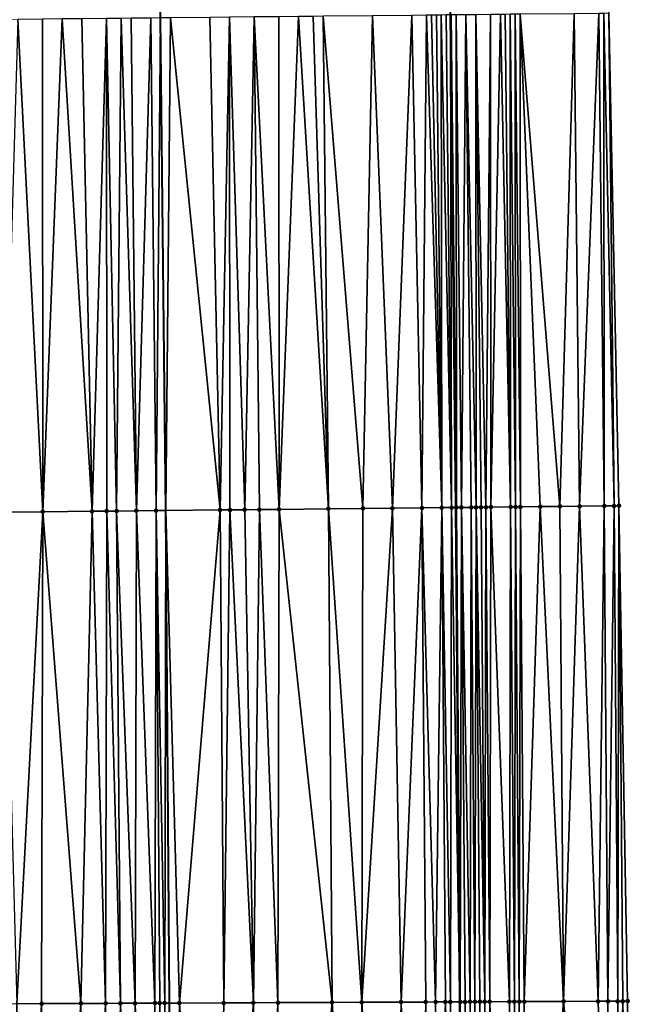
# Model space of a CAD drawing. Header units: feet. Extents: x 2004186 to 2014793, y 836912 to 864902.
# Tile 311 of 974: x 2010744 to 2010769, y 845961 to 846001. Entities that reach past the tile are written whole.
import ezdxf

# ---------------------------------------------------------------- set-up
doc = ezdxf.new("R2010")
doc.units = ezdxf.units.FT
doc.header["$LTSCALE"] = 100
doc.header["$MEASUREMENT"] = 0
for name, color, linetype, lineweight in [('EP_Travel Lane', 5, 'Continuous', 40), ('GPL_Skip Line', 2, 'Continuous', 40), ('Road Shots', 4, 'Continuous', 200), ('Road X-Section', 30, 'Continuous', 13)]:
    doc.layers.add(name, color=color, linetype=linetype, lineweight=lineweight)
doc.layers.add('I-77 SB_MM21-27-Surface-Border', color=7, linetype='Continuous')
doc.layers.add('I-77 SB_MM21-27-Surface-TIN', color=7, linetype='Continuous')

msp = doc.modelspace()

# ---------------------------------------------------------------- linework, layer by layer
at = {"layer": 'EP_Travel Lane'}
msp.add_polyline3d([(2010759.360322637, 845780.6629193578, 426.544845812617), (2010759.911873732, 845800.7087032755, 426.7726035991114), (2010760.343211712, 845820.7511371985, 427.0002737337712), (2010760.716691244, 845840.7453031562, 427.2234709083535), (2010761.090185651, 845860.7402653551, 427.4104054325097), (2010761.38151051, 845880.8343827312, 427.6064052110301), (2010761.527212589, 845900.9017199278, 427.8125082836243), (2010761.612163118, 845920.8999091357, 428.0130893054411), (2010761.697119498, 845940.8994757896, 428.2082520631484), (2010761.695010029, 845961.0133836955, 428.3966934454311), (2010761.541680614, 845981.0837673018, 428.625813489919), (2010761.325985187, 846001.0812769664, 428.860843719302), (2010761.110288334, 846021.0789189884, 429.0975363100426), (2010760.79572555, 846041.1759408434, 429.3102313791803), (2010760.32704666, 846061.2212644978, 429.4963117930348), (2010759.804670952, 846081.2125893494, 429.6828165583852)], dxfattribs=at)
at = {"layer": 'GPL_Skip Line'}
msp.add_polyline3d([(2010747.500364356, 845781.0019387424, 426.0945709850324), (2010748.017806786, 845800.9926561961, 426.3360864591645), (2010748.447249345, 845820.9862712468, 426.560567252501), (2010748.834283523, 845840.9799896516, 426.7729724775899), (2010749.22132756, 845860.9742173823, 426.9820490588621), (2010749.529161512, 845880.9705243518, 427.1633419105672), (2010749.695073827, 845900.9683217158, 427.3676179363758), (2010749.80006016, 845920.9666711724, 427.5674503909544), (2010749.905047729, 845940.9652561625, 427.7758774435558), (2010749.91524416, 845960.9638335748, 427.9645795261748), (2010749.763724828, 845980.9617326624, 428.1844560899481), (2010749.548030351, 846000.9591543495, 428.4127089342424), (2010749.332333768, 846020.95677122, 428.6233460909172), (2010749.033706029, 846040.9526589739, 428.8440243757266), (2010748.603619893, 846060.9468248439, 429.0315092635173), (2010748.12822341, 846080.9394297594, 429.2097553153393)], dxfattribs=at)
at = {"layer": 'I-77 SB_MM21-27-Surface-Border', "color": 3, "linetype": 'ByBlock', "lineweight": -2}
msp.add_polyline3d([(2010765.523465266, 846081.3463762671, 429.9143965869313), (2010766.398744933, 846061.3634390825, 429.7328369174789), (2010767.03046191, 846041.294467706, 429.541343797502), (2010767.331364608, 846021.1436960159, 429.3228908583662), (2010767.747054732, 846001.1477565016, 429.1141724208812), (2010768.162741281, 845981.1521484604, 428.8934604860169), (2010768.515083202, 845961.0416027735, 428.6906418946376), (2010768.704755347, 845940.8602144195, 428.4841989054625), (2010768.599760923, 845920.8603235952, 428.2853056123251), (2010768.294779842, 845900.8634994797, 428.0795218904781), (2010767.92794823, 845880.7591176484, 427.8583012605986), (2010767.617747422, 845860.6111968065, 427.6869207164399), (2010767.030730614, 845840.6203112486, 427.4903405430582), (2010766.443728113, 845820.6301648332, 427.2611214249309), (2010765.612790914, 845800.5724275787, 426.9969310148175), (2010764.693339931, 845780.510360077, 426.7571607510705)], dxfattribs=at)
at = {"layer": 'I-77 SB_MM21-27-Surface-TIN', "color": 128, "linetype": 'ByBlock', "lineweight": -2}
for points in [[(2010743.748341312, 846000.8990457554, 428.1895860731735), (2010743.1640786, 845980.8933406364, 427.9381410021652), (2010744.76399233, 845980.909967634, 427.9936977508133)], [(2010744.748287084, 846000.9094662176, 428.2228667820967), (2010743.748341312, 846000.8990457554, 428.1895860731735), (2010744.76399233, 845980.909967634, 427.9936977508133)], [(2010745.548244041, 846000.9177711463, 428.2523579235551), (2010744.748287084, 846000.9094662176, 428.2228667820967), (2010744.76399233, 845980.909967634, 427.9936977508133)], [(2010745.548244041, 846000.9177711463, 428.2523579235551), (2010744.76399233, 845980.909967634, 427.9936977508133), (2010746.763885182, 845980.9306872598, 428.068800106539)], [(2010746.348201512, 846000.9260284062, 428.2861950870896), (2010745.548244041, 846000.9177711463, 428.2523579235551), (2010746.763885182, 845980.9306872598, 428.068800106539)], [(2010747.348148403, 846000.9363451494, 428.3289320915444), (2010746.348201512, 846000.9260284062, 428.2861950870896), (2010746.763885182, 845980.9306872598, 428.068800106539)], [(2010747.348148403, 846000.9363451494, 428.3289320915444), (2010746.763885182, 845980.9306872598, 428.068800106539), (2010747.363853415, 845980.9368681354, 428.0944193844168)], [(2010747.948116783, 846000.9425124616, 428.3566469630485), (2010747.348148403, 846000.9363451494, 428.3289320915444), (2010747.763832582, 845980.940956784, 428.1143160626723)], [(2010747.348148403, 846000.9363451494, 428.3289320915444), (2010747.363853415, 845980.9368681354, 428.0944193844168), (2010747.763832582, 845980.940956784, 428.1143160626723)], [(2010747.948116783, 846000.9425124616, 428.3566469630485), (2010747.763832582, 845980.940956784, 428.1143160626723), (2010748.563789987, 845980.9492201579, 428.1465161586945)], [(2010748.34809523, 846000.9466677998, 428.371130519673), (2010747.948116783, 846000.9425124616, 428.3566469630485), (2010748.563789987, 845980.9492201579, 428.1465161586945)], [(2010749.148051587, 846000.9550283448, 428.3955509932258), (2010748.34809523, 846000.9466677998, 428.371130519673), (2010748.563789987, 845980.9492201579, 428.1465161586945)], [(2010749.148051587, 846000.9550283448, 428.3955509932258), (2010748.563789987, 845980.9492201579, 428.1465161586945), (2010749.363746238, 845980.9575905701, 428.1692739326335)], [(2010749.148051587, 846000.9550283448, 428.3955509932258), (2010749.363746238, 845980.9575905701, 428.1692739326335), (2010749.548030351, 846000.9591543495, 428.4127089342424)], [(2010749.363746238, 845980.9575905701, 428.1692739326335), (2010749.763724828, 845980.9617326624, 428.1844560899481), (2010749.548030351, 846000.9591543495, 428.4127089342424)], [(2010749.948008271, 846000.96335854, 428.4227385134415), (2010749.548030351, 846000.9591543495, 428.4127089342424), (2010749.763724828, 845980.9617326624, 428.1844560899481)], [(2010749.948008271, 846000.96335854, 428.4227385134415), (2010749.763724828, 845980.9617326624, 428.1844560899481), (2010751.963607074, 845980.98451417, 428.2679579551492)], [(2010751.547922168, 846000.9799699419, 428.4815799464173), (2010749.948008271, 846000.96335854, 428.4227385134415), (2010751.963607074, 845980.98451417, 428.2679579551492)], [(2010752.347879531, 846000.9882372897, 428.5144974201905), (2010751.547922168, 846000.9799699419, 428.4815799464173), (2010751.963607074, 845980.98451417, 428.2679579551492)], [(2010752.347879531, 846000.9882372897, 428.5144974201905), (2010751.963607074, 845980.98451417, 428.2679579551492), (2010752.363585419, 845980.9886791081, 428.2811247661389)], [(2010753.34782665, 846000.9985328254, 428.5591679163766), (2010752.347879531, 846000.9882372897, 428.5144974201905), (2010752.963553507, 845980.9948734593, 428.3055553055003)], [(2010752.347879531, 846000.9882372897, 428.5144974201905), (2010752.363585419, 845980.9886791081, 428.2811247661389), (2010752.963553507, 845980.9948734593, 428.3055553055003)], [(2010753.34782665, 846000.9985328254, 428.5591679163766), (2010752.963553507, 845980.9948734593, 428.3055553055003), (2010753.56352184, 845981.0010450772, 428.3319912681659)], [(2010754.347773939, 846001.0088126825, 428.605267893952), (2010753.34782665, 846000.9985328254, 428.5591679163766), (2010754.363479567, 845981.0092785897, 428.3668255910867)], [(2010753.34782665, 846000.9985328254, 428.5591679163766), (2010753.56352184, 845981.0010450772, 428.3319912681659), (2010754.363479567, 845981.0092785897, 428.3668255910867)], [(2010755.147730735, 846001.017132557, 428.6333963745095), (2010754.347773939, 846001.0088126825, 428.605267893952), (2010754.363479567, 845981.0092785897, 428.3668255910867)], [(2010755.147730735, 846001.017132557, 428.6333963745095), (2010754.363479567, 845981.0092785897, 428.3668255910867), (2010756.363373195, 845981.0299262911, 428.4482727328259)], [(2010755.747698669, 846001.0233411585, 428.6573468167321), (2010755.147730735, 846001.017132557, 428.6333963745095), (2010756.363373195, 845981.0299262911, 428.4482727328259)], [(2010756.147677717, 846001.0274408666, 428.6769022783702), (2010755.747698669, 846001.0233411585, 428.6573468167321), (2010756.363373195, 845981.0299262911, 428.4482727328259)], [(2010758.147570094, 846001.0482045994, 428.7505014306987), (2010756.147677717, 846001.0274408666, 428.6769022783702), (2010757.763297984, 845981.0444493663, 428.4991385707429)], [(2010756.147677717, 846001.0274408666, 428.6769022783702), (2010756.363373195, 845981.0299262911, 428.4482727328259), (2010757.763297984, 845981.0444493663, 428.4991385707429)], [(2010758.147570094, 846001.0482045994, 428.7505014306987), (2010757.763297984, 845981.0444493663, 428.4991385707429), (2010758.963234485, 845981.0568079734, 428.5506544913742)], [(2010759.747484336, 846001.0647839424, 428.8122657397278), (2010758.147570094, 846001.0482045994, 428.7505014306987), (2010758.963234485, 845981.0568079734, 428.5506544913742)], [(2010759.747484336, 846001.0647839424, 428.8122657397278), (2010758.963234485, 845981.0568079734, 428.5506544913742), (2010760.163170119, 845981.0692468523, 428.5950892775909)], [(2010760.347451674, 846001.0710478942, 428.8311697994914), (2010759.747484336, 846001.0647839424, 428.8122657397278), (2010760.163170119, 845981.0692468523, 428.5950892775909)], [(2010760.347451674, 846001.0710478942, 428.8311697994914), (2010760.163170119, 845981.0692468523, 428.5950892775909), (2010760.963125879, 845981.0776627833, 428.6138316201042)], [(2010760.547440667, 846001.073146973, 428.8364595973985), (2010760.347451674, 846001.0710478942, 428.8311697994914), (2010760.963125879, 845981.0776627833, 428.6138316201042)], [(2010760.747429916, 846001.0752221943, 428.8439245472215), (2010760.547440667, 846001.073146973, 428.8364595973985), (2010760.963125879, 845981.0776627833, 428.6138316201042)], [(2010760.947418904, 846001.0773218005, 428.8491662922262), (2010760.747429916, 846001.0752221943, 428.8439245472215), (2010760.963125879, 845981.0776627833, 428.6138316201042)], [(2010761.147407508, 846001.0794568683, 428.8511748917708), (2010760.947418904, 846001.0773218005, 428.8491662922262), (2010761.363103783, 845981.0818684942, 428.6234016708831)], [(2010760.947418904, 846001.0773218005, 428.8491662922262), (2010760.963125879, 845981.0776627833, 428.6138316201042), (2010761.363103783, 845981.0818684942, 428.6234016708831)], [(2010761.147407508, 846001.0794568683, 428.8511748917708), (2010761.363103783, 845981.0818684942, 428.6234016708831), (2010761.325985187, 846001.0812769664, 428.860843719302)], [(2010761.347397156, 846001.0814952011, 428.8620030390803), (2010761.325985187, 846001.0812769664, 428.860843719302), (2010761.541680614, 845981.0837673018, 428.625813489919)], [(2010761.363103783, 845981.0818684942, 428.6234016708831), (2010761.541680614, 845981.0837673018, 428.625813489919), (2010761.325985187, 846001.0812769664, 428.860843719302)], [(2010761.547387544, 846001.083464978, 428.8790815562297), (2010761.347397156, 846001.0814952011, 428.8620030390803), (2010761.56309248, 845981.0839949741, 428.6261026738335)], [(2010761.347397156, 846001.0814952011, 428.8620030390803), (2010761.541680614, 845981.0837673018, 428.625813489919), (2010761.56309248, 845981.0839949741, 428.6261026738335)], [(2010761.947369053, 846001.0873364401, 428.9194466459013), (2010761.547387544, 846001.083464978, 428.8790815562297), (2010761.763082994, 845981.0859530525, 428.643659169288)], [(2010761.547387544, 846001.083464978, 428.8790815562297), (2010761.56309248, 845981.0839949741, 428.6261026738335), (2010761.763082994, 845981.0859530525, 428.643659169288)], [(2010761.947369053, 846001.0873364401, 428.9194466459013), (2010761.763082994, 845981.0859530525, 428.643659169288), (2010762.163064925, 845981.0897854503, 428.6861609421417)], [(2010762.347347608, 846001.0914818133, 428.9348387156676), (2010761.947369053, 846001.0873364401, 428.9194466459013), (2010762.363054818, 845981.0918010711, 428.6986413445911)], [(2010761.947369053, 846001.0873364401, 428.9194466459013), (2010762.163064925, 845981.0897854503, 428.6861609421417), (2010762.363054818, 845981.0918010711, 428.6986413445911)], [(2010762.947314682, 846001.0977701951, 428.9515154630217), (2010762.347347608, 846001.0914818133, 428.9348387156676), (2010762.76303174, 845981.0960978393, 428.7001788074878)], [(2010762.347347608, 846001.0914818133, 428.9348387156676), (2010762.56304315, 845981.0939613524, 428.6983605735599), (2010762.76303174, 845981.0960978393, 428.7001788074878)], [(2010762.347347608, 846001.0914818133, 428.9348387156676), (2010762.363054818, 845981.0918010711, 428.6986413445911), (2010762.56304315, 845981.0939613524, 428.6983605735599)], [(2010762.947314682, 846001.0977701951, 428.9515154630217), (2010762.76303174, 845981.0960978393, 428.7001788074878), (2010762.963020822, 845981.0981886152, 428.7060294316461)], [(2010763.34729217, 846001.1020144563, 428.9578917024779), (2010762.947314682, 846001.0977701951, 428.9515154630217), (2010762.963020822, 845981.0981886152, 428.7060294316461)], [(2010763.34729217, 846001.1020144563, 428.9578917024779), (2010762.963020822, 845981.0981886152, 428.7060294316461), (2010763.76297862, 845981.1064155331, 428.7414455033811)], [(2010763.547281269, 846001.1041036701, 428.9640809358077), (2010763.34729217, 846001.1020144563, 428.9578917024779), (2010763.76297862, 845981.1064155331, 428.7414455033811)], [(2010763.747270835, 846001.1061496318, 428.9742135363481), (2010763.547281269, 846001.1041036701, 428.9640809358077), (2010763.76297862, 845981.1064155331, 428.7414455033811)], [(2010763.94726072, 846001.1081660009, 428.9870441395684), (2010763.747270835, 846001.1061496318, 428.9742135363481), (2010763.96296878, 845981.1084063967, 428.7561098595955)], [(2010763.747270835, 846001.1061496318, 428.9742135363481), (2010763.76297862, 845981.1064155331, 428.7414455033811), (2010763.96296878, 845981.1084063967, 428.7561098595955)], [(2010764.147250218, 846001.110218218, 428.9966064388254), (2010763.94726072, 846001.1081660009, 428.9870441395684), (2010764.162958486, 845981.110439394, 428.7670574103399)], [(2010763.94726072, 846001.1081660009, 428.9870441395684), (2010763.96296878, 845981.1084063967, 428.7561098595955), (2010764.162958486, 845981.110439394, 428.7670574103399)], [(2010766.347130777, 846001.133156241, 429.0686382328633), (2010764.147250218, 846001.110218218, 428.9966064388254), (2010765.762871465, 845981.1271359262, 428.8164801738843)], [(2010764.147250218, 846001.110218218, 428.9966064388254), (2010764.962915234, 845981.1187636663, 428.7938854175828), (2010765.762871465, 845981.1271359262, 428.8164801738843)], [(2010764.147250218, 846001.110218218, 428.9966064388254), (2010764.162958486, 845981.110439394, 428.7670574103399), (2010764.962915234, 845981.1187636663, 428.7938854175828)], [(2010766.347130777, 846001.133156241, 429.0686382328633), (2010765.762871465, 845981.1271359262, 428.8164801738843), (2010766.562828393, 845981.1354434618, 428.8447845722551)], [(2010767.347076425, 846001.143588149, 429.1008754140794), (2010766.347130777, 846001.133156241, 429.0686382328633), (2010766.562828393, 845981.1354434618, 428.8447845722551)], [(2010767.347076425, 846001.143588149, 429.1008754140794), (2010766.562828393, 845981.1354434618, 428.8447845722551), (2010767.562773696, 845981.1459074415, 428.873146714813)], [(2010767.547065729, 846001.1456583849, 429.108794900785), (2010767.347076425, 846001.143588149, 429.1008754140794), (2010767.562773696, 845981.1459074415, 428.873146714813)], [(2010767.547065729, 846001.1456583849, 429.108794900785), (2010767.962751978, 845981.1500781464, 428.8858048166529), (2010767.747054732, 846001.1477565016, 429.1141724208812)], [(2010767.547065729, 846001.1456583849, 429.108794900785), (2010767.562773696, 845981.1459074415, 428.873146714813), (2010767.962751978, 845981.1500781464, 428.8858048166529)], [(2010767.747054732, 846001.1477565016, 429.1141724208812), (2010767.962751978, 845981.1500781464, 428.8858048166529), (2010768.162741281, 845981.1521484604, 428.8934604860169)], [(2010744.76399233, 845980.909967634, 427.9936977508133), (2010743.1640786, 845980.8933406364, 427.9381410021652), (2010743.715298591, 845960.9377412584, 427.7383641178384)], [(2010744.76399233, 845980.909967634, 427.9936977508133), (2010743.715298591, 845960.9377412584, 427.7383641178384), (2010744.715289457, 845960.9420267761, 427.7676524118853)], [(2010744.76399233, 845980.909967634, 427.9936977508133), (2010744.715289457, 845960.9420267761, 427.7676524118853), (2010746.315275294, 845960.9487855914, 427.8236666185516)], [(2010746.763885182, 845980.9306872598, 428.068800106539), (2010744.76399233, 845980.909967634, 427.9936977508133), (2010746.315275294, 845960.9487855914, 427.8236666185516)], [(2010746.763885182, 845980.9306872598, 428.068800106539), (2010746.315275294, 845960.9487855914, 427.8236666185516), (2010747.315266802, 845960.9529317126, 427.8659724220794)], [(2010747.363853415, 845980.9368681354, 428.0944193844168), (2010746.763885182, 845980.9306872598, 428.068800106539), (2010747.315266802, 845960.9529317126, 427.8659724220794)], [(2010747.363853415, 845980.9368681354, 428.0944193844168), (2010747.315266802, 845960.9529317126, 427.8659724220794), (2010747.915261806, 845960.9553976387, 427.8933867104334)], [(2010747.763832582, 845980.940956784, 428.1143160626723), (2010747.363853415, 845980.9368681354, 428.0944193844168), (2010747.915261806, 845960.9553976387, 427.8933867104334)], [(2010748.563789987, 845980.9492201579, 428.1465161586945), (2010747.763832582, 845980.940956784, 428.1143160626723), (2010748.515256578, 845960.9579141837, 427.916073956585)], [(2010747.763832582, 845980.940956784, 428.1143160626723), (2010747.915261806, 845960.9553976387, 427.8933867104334), (2010748.515256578, 845960.9579141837, 427.916073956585)], [(2010748.563789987, 845980.9492201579, 428.1465161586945), (2010748.515256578, 845960.9579141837, 427.916073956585), (2010749.315249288, 845960.9613390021, 427.939840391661)], [(2010749.363746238, 845980.9575905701, 428.1692739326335), (2010748.563789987, 845980.9492201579, 428.1465161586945), (2010749.315249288, 845960.9613390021, 427.939840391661)], [(2010749.363746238, 845980.9575905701, 428.1692739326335), (2010749.315249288, 845960.9613390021, 427.939840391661), (2010749.515247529, 845960.9621812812, 427.9470824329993)], [(2010749.363746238, 845980.9575905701, 428.1692739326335), (2010749.715246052, 845960.9629623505, 427.9600405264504), (2010749.763724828, 845980.9617326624, 428.1844560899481)], [(2010749.363746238, 845980.9575905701, 428.1692739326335), (2010749.515247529, 845960.9621812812, 427.9470824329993), (2010749.715246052, 845960.9629623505, 427.9600405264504)], [(2010749.715246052, 845960.9629623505, 427.9600405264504), (2010749.91524416, 845960.9638335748, 427.9645795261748), (2010749.763724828, 845980.9617326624, 428.1844560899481)], [(2010751.963607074, 845980.98451417, 428.2679579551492), (2010749.763724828, 845980.9617326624, 428.1844560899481), (2010750.315240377, 845960.9655760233, 427.973657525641)], [(2010750.315240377, 845960.9655760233, 427.973657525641), (2010749.763724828, 845980.9617326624, 428.1844560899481), (2010749.91524416, 845960.9638335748, 427.9645795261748)], [(2010751.963607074, 845980.98451417, 428.2679579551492), (2010750.315240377, 845960.9655760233, 427.973657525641), (2010752.115224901, 845960.9730801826, 428.0459660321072)], [(2010752.363585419, 845980.9886791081, 428.2811247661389), (2010751.963607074, 845980.98451417, 428.2679579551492), (2010752.115224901, 845960.9730801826, 428.0459660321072)], [(2010752.363585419, 845980.9886791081, 428.2811247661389), (2010752.115224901, 845960.9730801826, 428.0459660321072), (2010753.315214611, 845960.9780769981, 428.0947280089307)], [(2010752.963553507, 845980.9948734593, 428.3055553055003), (2010752.363585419, 845980.9886791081, 428.2811247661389), (2010753.315214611, 845960.9780769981, 428.0947280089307)], [(2010753.56352184, 845981.0010450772, 428.3319912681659), (2010752.963553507, 845980.9948734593, 428.3055553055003), (2010753.315214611, 845960.9780769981, 428.0947280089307)], [(2010753.56352184, 845981.0010450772, 428.3319912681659), (2010753.315214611, 845960.9780769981, 428.0947280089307), (2010754.315206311, 845960.9821812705, 428.1409418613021)], [(2010754.363479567, 845981.0092785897, 428.3668255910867), (2010753.56352184, 845981.0010450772, 428.3319912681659), (2010754.315206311, 845960.9821812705, 428.1409418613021)], [(2010754.363479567, 845981.0092785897, 428.3668255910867), (2010754.315206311, 845960.9821812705, 428.1409418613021), (2010756.515187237, 845960.9913876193, 428.2260879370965)], [(2010756.363373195, 845981.0299262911, 428.4482727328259), (2010754.363479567, 845981.0092785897, 428.3668255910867), (2010756.515187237, 845960.9913876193, 428.2260879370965)], [(2010757.763297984, 845981.0444493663, 428.4991385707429), (2010756.363373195, 845981.0299262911, 428.4482727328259), (2010757.71517671, 845960.996435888, 428.2700449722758)], [(2010756.363373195, 845981.0299262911, 428.4482727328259), (2010756.515187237, 845960.9913876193, 428.2260879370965), (2010757.71517671, 845960.996435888, 428.2700449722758)], [(2010758.963234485, 845981.0568079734, 428.5506544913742), (2010757.71517671, 845960.996435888, 428.2700449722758), (2010759.315162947, 845961.0031077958, 428.3341750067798)], [(2010758.963234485, 845981.0568079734, 428.5506544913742), (2010757.763297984, 845981.0444493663, 428.4991385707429), (2010757.71517671, 845960.996435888, 428.2700449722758)], [(2010760.163170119, 845981.0692468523, 428.5950892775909), (2010758.963234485, 845981.0568079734, 428.5506544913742), (2010759.315162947, 845961.0031077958, 428.3341750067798)], [(2010760.163170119, 845981.0692468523, 428.5950892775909), (2010759.315162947, 845961.0031077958, 428.3341750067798), (2010760.315154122, 845961.0073260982, 428.3697402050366)], [(2010760.963125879, 845981.0776627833, 428.6138316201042), (2010760.163170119, 845981.0692468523, 428.5950892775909), (2010760.715150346, 845961.0090669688, 428.3789655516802)], [(2010760.163170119, 845981.0692468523, 428.5950892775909), (2010760.315154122, 845961.0073260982, 428.3697402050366), (2010760.715150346, 845961.0090669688, 428.3789655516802)], [(2010760.963125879, 845981.0776627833, 428.6138316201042), (2010760.715150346, 845961.0090669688, 428.3789655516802), (2010761.115146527, 845961.0108172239, 428.3873145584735)], [(2010761.363103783, 845981.0818684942, 428.6234016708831), (2010760.963125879, 845981.0776627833, 428.6138316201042), (2010761.315144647, 845961.0116858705, 428.3920942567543)], [(2010760.963125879, 845981.0776627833, 428.6138316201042), (2010761.115146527, 845961.0108172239, 428.3873145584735), (2010761.315144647, 845961.0116858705, 428.3920942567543)], [(2010761.363103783, 845981.0818684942, 428.6234016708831), (2010761.315144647, 845961.0116858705, 428.3920942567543), (2010761.695010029, 845961.0133836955, 428.3966934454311)], [(2010761.363103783, 845981.0818684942, 428.6234016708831), (2010761.695010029, 845961.0133836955, 428.3966934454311), (2010761.541680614, 845981.0837673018, 428.625813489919)], [(2010761.56309248, 845981.0839949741, 428.6261026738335), (2010761.541680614, 845981.0837673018, 428.625813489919), (2010761.695010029, 845961.0133836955, 428.3966934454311)], [(2010761.763082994, 845981.0859530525, 428.643659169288), (2010761.56309248, 845981.0839949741, 428.6261026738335), (2010761.715140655, 845961.01347367, 428.3969371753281)], [(2010761.56309248, 845981.0839949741, 428.6261026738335), (2010761.695010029, 845961.0133836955, 428.3966934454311), (2010761.715140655, 845961.01347367, 428.3969371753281)], [(2010761.763082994, 845981.0859530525, 428.643659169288), (2010761.715140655, 845961.01347367, 428.3969371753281), (2010761.915139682, 845961.0141452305, 428.4201217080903)], [(2010762.163064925, 845981.0897854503, 428.6861609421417), (2010761.763082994, 845981.0859530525, 428.643659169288), (2010762.115138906, 845961.0147737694, 428.4473238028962)], [(2010761.763082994, 845981.0859530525, 428.643659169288), (2010761.915139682, 845961.0141452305, 428.4201217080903), (2010762.115138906, 845961.0147737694, 428.4473238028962)], [(2010762.163064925, 845981.0897854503, 428.6861609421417), (2010762.115138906, 845961.0147737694, 428.4473238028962), (2010762.315137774, 845961.0154798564, 428.4672840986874)], [(2010762.363054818, 845981.0918010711, 428.6986413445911), (2010762.163064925, 845981.0897854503, 428.6861609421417), (2010762.315137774, 845961.0154798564, 428.4672840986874)], [(2010762.363054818, 845981.0918010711, 428.6986413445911), (2010762.315137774, 845961.0154798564, 428.4672840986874), (2010762.515136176, 845961.0162871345, 428.4777946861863)], [(2010762.56304315, 845981.0939613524, 428.6983605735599), (2010762.363054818, 845981.0918010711, 428.6986413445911), (2010762.715133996, 845961.0172212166, 428.4764637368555)], [(2010762.363054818, 845981.0918010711, 428.6986413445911), (2010762.515136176, 845961.0162871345, 428.4777946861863), (2010762.715133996, 845961.0172212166, 428.4764637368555)], [(2010762.76303174, 845981.0960978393, 428.7001788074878), (2010762.56304315, 845981.0939613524, 428.6983605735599), (2010762.715133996, 845961.0172212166, 428.4764637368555)], [(2010762.76303174, 845981.0960978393, 428.7001788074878), (2010762.715133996, 845961.0172212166, 428.4764637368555), (2010762.915132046, 845961.0181050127, 428.4798287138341)], [(2010762.963020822, 845981.0981886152, 428.7060294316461), (2010762.76303174, 845981.0960978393, 428.7001788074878), (2010762.915132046, 845961.0181050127, 428.4798287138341)], [(2010762.963020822, 845981.0981886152, 428.7060294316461), (2010762.915132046, 845961.0181050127, 428.4798287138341), (2010763.715125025, 845961.021471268, 428.5090640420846)], [(2010763.76297862, 845981.1064155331, 428.7414455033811), (2010762.963020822, 845981.0981886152, 428.7060294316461), (2010763.715125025, 845961.021471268, 428.5090640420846)], [(2010763.76297862, 845981.1064155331, 428.7414455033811), (2010763.715125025, 845961.021471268, 428.5090640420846), (2010763.915123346, 845961.0222961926, 428.517926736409)], [(2010763.96296878, 845981.1084063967, 428.7561098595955), (2010763.76297862, 845981.1064155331, 428.7414455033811), (2010763.915123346, 845961.0222961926, 428.517926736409)], [(2010763.96296878, 845981.1084063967, 428.7561098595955), (2010763.915123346, 845961.0222961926, 428.517926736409), (2010764.115122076, 845961.0230323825, 428.5350758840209)], [(2010764.162958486, 845981.110439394, 428.7670574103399), (2010763.96296878, 845981.1084063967, 428.7561098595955), (2010764.115122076, 845961.0230323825, 428.5350758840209)], [(2010764.162958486, 845981.110439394, 428.7670574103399), (2010764.115122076, 845961.0230323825, 428.5350758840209), (2010764.315120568, 845961.0238200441, 428.5474183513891)], [(2010764.962915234, 845981.1187636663, 428.7938854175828), (2010764.162958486, 845981.110439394, 428.7670574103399), (2010764.315120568, 845961.0238200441, 428.5474183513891)], [(2010764.962915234, 845981.1187636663, 428.7938854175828), (2010764.315120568, 845961.0238200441, 428.5474183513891), (2010765.915106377, 845961.0305849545, 428.6028633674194)], [(2010765.762871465, 845981.1271359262, 428.8164801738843), (2010764.962915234, 845981.1187636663, 428.7938854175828), (2010765.915106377, 845961.0305849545, 428.6028633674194)], [(2010766.562828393, 845981.1354434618, 428.8447845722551), (2010765.762871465, 845981.1271359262, 428.8164801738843), (2010765.915106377, 845961.0305849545, 428.6028633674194)], [(2010766.562828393, 845981.1354434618, 428.8447845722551), (2010765.915106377, 845961.0305849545, 428.6028633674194), (2010767.315093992, 845961.0364972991, 428.652026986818)], [(2010767.562773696, 845981.1459074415, 428.873146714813), (2010766.562828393, 845981.1354434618, 428.8447845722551), (2010767.315093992, 845961.0364972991, 428.652026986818)], [(2010767.562773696, 845981.1459074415, 428.873146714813), (2010767.315093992, 845961.0364972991, 428.652026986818), (2010767.715090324, 845961.0382147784, 428.6634367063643)], [(2010767.962751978, 845981.1500781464, 428.8858048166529), (2010767.562773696, 845981.1459074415, 428.873146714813), (2010767.715090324, 845961.0382147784, 428.6634367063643)], [(2010767.962751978, 845981.1500781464, 428.8858048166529), (2010767.715090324, 845961.0382147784, 428.6634367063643), (2010768.11508688, 845961.0398832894, 428.6794193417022)], [(2010767.962751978, 845981.1500781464, 428.8858048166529), (2010768.11508688, 845961.0398832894, 428.6794193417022), (2010768.162741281, 845981.1521484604, 428.8934604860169)], [(2010768.162741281, 845981.1521484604, 428.8934604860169), (2010768.11508688, 845961.0398832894, 428.6794193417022), (2010768.315084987, 845961.0407547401, 428.6839371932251)], [(2010768.162741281, 845981.1521484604, 428.8934604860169), (2010768.315084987, 845961.0407547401, 428.6839371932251), (2010768.515083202, 845961.0416027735, 428.6906418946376)], [(2010743.715298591, 845960.9377412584, 427.7383641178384), (2010743.105153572, 845941.0032667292, 427.5178075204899), (2010743.905141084, 845940.998788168, 427.5489196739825)], [(2010744.715289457, 845960.9420267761, 427.7676524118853), (2010743.715298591, 845960.9377412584, 427.7383641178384), (2010743.905141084, 845940.998788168, 427.5489196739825)], [(2010744.715289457, 845960.9420267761, 427.7676524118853), (2010743.905141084, 845940.998788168, 427.5489196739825), (2010744.905125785, 845940.9932490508, 427.5812167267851)], [(2010746.315275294, 845960.9487855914, 427.8236666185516), (2010744.715289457, 845960.9420267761, 427.7676524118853), (2010744.905125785, 845940.9932490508, 427.5812167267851)], [(2010746.315275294, 845960.9487855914, 427.8236666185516), (2010744.905125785, 845940.9932490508, 427.5812167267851), (2010746.505101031, 845940.984333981, 427.6387484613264)], [(2010747.315266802, 845960.9529317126, 427.8659724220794), (2010746.315275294, 845960.9487855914, 427.8236666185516), (2010746.505101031, 845940.984333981, 427.6387484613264)], [(2010747.315266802, 845960.9529317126, 427.8659724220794), (2010746.505101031, 845940.984333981, 427.6387484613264), (2010747.505085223, 845940.9786979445, 427.6818605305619)], [(2010747.915261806, 845960.9553976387, 427.8933867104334), (2010747.315266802, 845960.9529317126, 427.8659724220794), (2010747.505085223, 845940.9786979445, 427.6818605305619)], [(2010747.915261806, 845960.9553976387, 427.8933867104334), (2010747.505085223, 845940.9786979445, 427.6818605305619), (2010748.505069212, 845940.9730231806, 427.7292941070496)], [(2010748.515256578, 845960.9579141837, 427.916073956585), (2010747.915261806, 845960.9553976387, 427.8933867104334), (2010748.505069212, 845940.9730231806, 427.7292941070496)], [(2010748.515256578, 845960.9579141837, 427.916073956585), (2010748.505069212, 845940.9730231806, 427.7292941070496), (2010749.10505993, 845940.969680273, 427.7508413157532)], [(2010749.315249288, 845960.9613390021, 427.939840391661), (2010748.515256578, 845960.9579141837, 427.916073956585), (2010749.10505993, 845940.969680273, 427.7508413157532)], [(2010749.515247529, 845960.9621812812, 427.9470824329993), (2010749.10505993, 845940.969680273, 427.7508413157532), (2010749.705050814, 845940.9663689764, 427.7688611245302)], [(2010749.515247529, 845960.9621812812, 427.9470824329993), (2010749.315249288, 845960.9613390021, 427.939840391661), (2010749.10505993, 845940.969680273, 427.7508413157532)], [(2010749.715246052, 845960.9629623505, 427.9600405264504), (2010749.515247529, 845960.9621812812, 427.9470824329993), (2010749.705050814, 845940.9663689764, 427.7688611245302)], [(2010749.705050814, 845940.9663689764, 427.7688611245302), (2010749.905047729, 845940.9652561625, 427.7758774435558), (2010749.91524416, 845960.9638335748, 427.9645795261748)], [(2010749.715246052, 845960.9629623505, 427.9600405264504), (2010749.705050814, 845940.9663689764, 427.7688611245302), (2010749.91524416, 845960.9638335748, 427.9645795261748)], [(2010750.315240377, 845960.9655760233, 427.973657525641), (2010749.905047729, 845940.9652561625, 427.7758774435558), (2010751.705019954, 845940.9552408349, 427.8390243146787)], [(2010750.315240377, 845960.9655760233, 427.973657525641), (2010749.91524416, 845960.9638335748, 427.9645795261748), (2010749.905047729, 845940.9652561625, 427.7758774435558)], [(2010752.115224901, 845960.9730801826, 428.0459660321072), (2010750.315240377, 845960.9655760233, 427.973657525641), (2010751.705019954, 845940.9552408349, 427.8390243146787)], [(2010753.315214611, 845960.9780769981, 428.0947280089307), (2010751.705019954, 845940.9552408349, 427.8390243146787), (2010753.704988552, 845940.9440094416, 427.9207091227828)], [(2010753.315214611, 845960.9780769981, 428.0947280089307), (2010752.115224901, 845960.9730801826, 428.0459660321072), (2010751.705019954, 845940.9552408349, 427.8390243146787)], [(2010754.315206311, 845960.9821812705, 428.1409418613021), (2010753.315214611, 845960.9780769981, 428.0947280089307), (2010753.704988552, 845940.9440094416, 427.9207091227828)], [(2010754.315206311, 845960.9821812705, 428.1409418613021), (2010753.704988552, 845940.9440094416, 427.9207091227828), (2010754.504976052, 845940.939528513, 427.9520854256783)], [(2010756.515187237, 845960.9913876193, 428.2260879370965), (2010754.315206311, 845960.9821812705, 428.1409418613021), (2010754.504976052, 845940.939528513, 427.9520854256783)], [(2010756.515187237, 845960.9913876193, 428.2260879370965), (2010754.504976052, 845940.939528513, 427.9520854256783), (2010756.30494799, 845940.9294582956, 428.0213573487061)], [(2010756.515187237, 845960.9913876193, 428.2260879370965), (2010756.30494799, 845940.9294582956, 428.0213573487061), (2010757.704926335, 845940.9216586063, 428.0715863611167)], [(2010757.71517671, 845960.996435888, 428.2700449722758), (2010756.515187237, 845960.9913876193, 428.2260879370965), (2010757.704926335, 845940.9216586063, 428.0715863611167)], [(2010757.71517671, 845960.996435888, 428.2700449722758), (2010757.704926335, 845940.9216586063, 428.0715863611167), (2010758.904907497, 845940.9149203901, 428.120528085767)], [(2010759.315162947, 845961.0031077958, 428.3341750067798), (2010757.71517671, 845960.996435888, 428.2700449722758), (2010758.904907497, 845940.9149203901, 428.120528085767)], [(2010759.315162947, 845961.0031077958, 428.3341750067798), (2010758.904907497, 845940.9149203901, 428.120528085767), (2010759.904891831, 845940.9093113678, 428.1606257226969)], [(2010760.315154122, 845961.0073260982, 428.3697402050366), (2010759.315162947, 845961.0031077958, 428.3341750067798), (2010759.904891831, 845940.9093113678, 428.1606257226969)], [(2010760.315154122, 845961.0073260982, 428.3697402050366), (2010759.904891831, 845940.9093113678, 428.1606257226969), (2010760.504882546, 845940.9059678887, 428.1822367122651)], [(2010760.715150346, 845961.0090669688, 428.3789655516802), (2010760.315154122, 845961.0073260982, 428.3697402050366), (2010760.504882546, 845940.9059678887, 428.1822367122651)], [(2010761.115146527, 845961.0108172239, 428.3873145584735), (2010760.504882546, 845940.9059678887, 428.1822367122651), (2010761.50486746, 845940.9004692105, 428.2100212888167)], [(2010761.115146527, 845961.0108172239, 428.3873145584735), (2010760.715150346, 845961.0090669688, 428.3789655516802), (2010760.504882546, 845940.9059678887, 428.1822367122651)], [(2010761.315144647, 845961.0116858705, 428.3920942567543), (2010761.115146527, 845961.0108172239, 428.3873145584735), (2010761.50486746, 845940.9004692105, 428.2100212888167)], [(2010761.315144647, 845961.0116858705, 428.3920942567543), (2010761.50486746, 845940.9004692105, 428.2100212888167), (2010761.695010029, 845961.0133836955, 428.3966934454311)], [(2010761.50486746, 845940.9004692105, 428.2100212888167), (2010761.697119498, 845940.8994757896, 428.2082520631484), (2010761.695010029, 845961.0133836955, 428.3966934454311)], [(2010761.715140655, 845961.01347367, 428.3969371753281), (2010761.695010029, 845961.0133836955, 428.3966934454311), (2010761.697119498, 845940.8994757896, 428.2082520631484)], [(2010761.715140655, 845961.01347367, 428.3969371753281), (2010761.697119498, 845940.8994757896, 428.2082520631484), (2010761.70486479, 845940.8994357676, 428.2081807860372)], [(2010761.915139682, 845961.0141452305, 428.4201217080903), (2010761.70486479, 845940.8994357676, 428.2081807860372), (2010761.904861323, 845940.8982504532, 428.223287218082)], [(2010761.915139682, 845961.0141452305, 428.4201217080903), (2010761.715140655, 845961.01347367, 428.3969371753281), (2010761.70486479, 845940.8994357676, 428.2081807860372)], [(2010762.115138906, 845961.0147737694, 428.4473238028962), (2010761.904861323, 845940.8982504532, 428.223287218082), (2010762.104857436, 845940.8969849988, 428.2473362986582)], [(2010762.115138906, 845961.0147737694, 428.4473238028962), (2010761.915139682, 845961.0141452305, 428.4201217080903), (2010761.904861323, 845940.8982504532, 428.223287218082)], [(2010762.315137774, 845961.0154798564, 428.4672840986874), (2010762.104857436, 845940.8969849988, 428.2473362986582), (2010762.304853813, 845940.8957698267, 428.2657745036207)], [(2010762.315137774, 845961.0154798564, 428.4672840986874), (2010762.115138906, 845961.0147737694, 428.4473238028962), (2010762.104857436, 845940.8969849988, 428.2473362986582)], [(2010762.515136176, 845961.0162871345, 428.4777946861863), (2010762.304853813, 845940.8957698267, 428.2657745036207), (2010762.50485054, 845940.8946214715, 428.2767567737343)], [(2010762.515136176, 845961.0162871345, 428.4777946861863), (2010762.315137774, 845961.0154798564, 428.4672840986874), (2010762.304853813, 845940.8957698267, 428.2657745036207)], [(2010762.715133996, 845961.0172212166, 428.4764637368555), (2010762.50485054, 845940.8946214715, 428.2767567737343), (2010762.904844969, 845940.8925103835, 428.2780081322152)], [(2010762.715133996, 845961.0172212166, 428.4764637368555), (2010762.515136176, 845961.0162871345, 428.4777946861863), (2010762.50485054, 845940.8946214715, 428.2767567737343)], [(2010762.915132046, 845961.0181050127, 428.4798287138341), (2010762.715133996, 845961.0172212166, 428.4764637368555), (2010762.904844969, 845940.8925103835, 428.2780081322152)], [(2010762.915132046, 845961.0181050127, 428.4798287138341), (2010762.904844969, 845940.8925103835, 428.2780081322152), (2010763.504835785, 845940.8891860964, 428.2974775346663)], [(2010763.715125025, 845961.021471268, 428.5090640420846), (2010762.915132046, 845961.0181050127, 428.4798287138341), (2010763.504835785, 845940.8891860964, 428.2974775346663)], [(2010763.715125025, 845961.021471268, 428.5090640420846), (2010763.504835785, 845940.8891860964, 428.2974775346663), (2010763.904829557, 845940.8869497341, 428.3127079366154)], [(2010763.915123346, 845961.0222961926, 428.517926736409), (2010763.715125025, 845961.021471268, 428.5090640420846), (2010763.904829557, 845940.8869497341, 428.3127079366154)], [(2010764.115122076, 845961.0230323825, 428.5350758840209), (2010763.904829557, 845940.8869497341, 428.3127079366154), (2010764.304822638, 845940.8845817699, 428.3426235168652)], [(2010764.115122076, 845961.0230323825, 428.5350758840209), (2010763.915123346, 845961.0222961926, 428.517926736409), (2010763.904829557, 845940.8869497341, 428.3127079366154)], [(2010764.315120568, 845961.0238200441, 428.5474183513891), (2010764.115122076, 845961.0230323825, 428.5350758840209), (2010764.304822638, 845940.8845817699, 428.3426235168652)], [(2010765.915106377, 845961.0305849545, 428.6028633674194), (2010764.304822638, 845940.8845817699, 428.3426235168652), (2010767.904767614, 845940.8646510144, 428.4577696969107)], [(2010765.915106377, 845961.0305849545, 428.6028633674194), (2010764.315120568, 845961.0238200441, 428.5474183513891), (2010764.304822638, 845940.8845817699, 428.3426235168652)], [(2010767.315093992, 845961.0364972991, 428.652026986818), (2010765.915106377, 845961.0305849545, 428.6028633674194), (2010767.904767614, 845940.8646510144, 428.4577696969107)], [(2010767.715090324, 845961.0382147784, 428.6634367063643), (2010767.315093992, 845961.0364972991, 428.652026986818), (2010767.904767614, 845940.8646510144, 428.4577696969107)], [(2010768.11508688, 845961.0398832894, 428.6794193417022), (2010767.715090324, 845961.0382147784, 428.6634367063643), (2010767.904767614, 845940.8646510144, 428.4577696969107)], [(2010768.315084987, 845961.0407547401, 428.6839371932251), (2010767.904767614, 845940.8646510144, 428.4577696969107), (2010768.704755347, 845940.8602144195, 428.4841989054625)], [(2010768.315084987, 845961.0407547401, 428.6839371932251), (2010768.11508688, 845961.0398832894, 428.6794193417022), (2010767.904767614, 845940.8646510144, 428.4577696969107)], [(2010768.315084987, 845961.0407547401, 428.6839371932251), (2010768.704755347, 845940.8602144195, 428.4841989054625), (2010768.515083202, 845961.0416027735, 428.6906418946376)]]:
    msp.add_3dface(points, dxfattribs=at)
at = {"layer": 'Road Shots', "lineweight": 100}
for p in [(2010744.76399233, 845980.909967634, 427.9936977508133), (2010746.763885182, 845980.9306872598, 428.068800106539), (2010747.363853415, 845980.9368681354, 428.0944193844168), (2010747.763832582, 845980.940956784, 428.1143160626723), (2010748.563789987, 845980.9492201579, 428.1465161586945), (2010749.363746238, 845980.9575905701, 428.1692739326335), (2010751.963607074, 845980.98451417, 428.2679579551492), (2010752.363585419, 845980.9886791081, 428.2811247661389), (2010752.963553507, 845980.9948734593, 428.3055553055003), (2010753.56352184, 845981.0010450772, 428.3319912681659), (2010754.363479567, 845981.0092785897, 428.3668255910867), (2010756.363373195, 845981.0299262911, 428.4482727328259), (2010757.763297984, 845981.0444493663, 428.4991385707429), (2010758.963234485, 845981.0568079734, 428.5506544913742), (2010760.163170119, 845981.0692468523, 428.5950892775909), (2010760.963125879, 845981.0776627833, 428.6138316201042), (2010761.363103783, 845981.0818684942, 428.6234016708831), (2010761.56309248, 845981.0839949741, 428.6261026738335), (2010761.763082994, 845981.0859530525, 428.643659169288), (2010762.163064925, 845981.0897854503, 428.6861609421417), (2010762.363054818, 845981.0918010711, 428.6986413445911), (2010762.56304315, 845981.0939613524, 428.6983605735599), (2010762.76303174, 845981.0960978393, 428.7001788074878), (2010762.963020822, 845981.0981886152, 428.7060294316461), (2010763.76297862, 845981.1064155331, 428.7414455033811), (2010763.96296878, 845981.1084063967, 428.7561098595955), (2010764.162958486, 845981.110439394, 428.7670574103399), (2010764.962915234, 845981.1187636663, 428.7938854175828), (2010765.762871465, 845981.1271359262, 428.8164801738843), (2010766.562828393, 845981.1354434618, 428.8447845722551), (2010767.562773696, 845981.1459074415, 428.873146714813), (2010767.962751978, 845981.1500781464, 428.8858048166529), (2010768.162741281, 845981.1521484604, 428.8934604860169), (2010744.715289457, 845960.9420267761, 427.7676524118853), (2010746.315275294, 845960.9487855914, 427.8236666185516), (2010747.315266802, 845960.9529317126, 427.8659724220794), (2010747.915261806, 845960.9553976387, 427.8933867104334), (2010748.515256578, 845960.9579141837, 427.916073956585), (2010749.315249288, 845960.9613390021, 427.939840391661), (2010749.515247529, 845960.9621812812, 427.9470824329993), (2010749.715246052, 845960.9629623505, 427.9600405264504), (2010750.315240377, 845960.9655760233, 427.973657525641), (2010752.115224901, 845960.9730801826, 428.0459660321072), (2010753.315214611, 845960.9780769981, 428.0947280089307), (2010754.315206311, 845960.9821812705, 428.1409418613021), (2010756.515187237, 845960.9913876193, 428.2260879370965), (2010757.71517671, 845960.996435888, 428.2700449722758), (2010759.315162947, 845961.0031077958, 428.3341750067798), (2010760.315154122, 845961.0073260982, 428.3697402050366), (2010760.715150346, 845961.0090669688, 428.3789655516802), (2010761.115146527, 845961.0108172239, 428.3873145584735), (2010761.315144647, 845961.0116858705, 428.3920942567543), (2010761.715140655, 845961.01347367, 428.3969371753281), (2010761.915139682, 845961.0141452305, 428.4201217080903), (2010762.115138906, 845961.0147737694, 428.4473238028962), (2010762.315137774, 845961.0154798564, 428.4672840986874), (2010762.515136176, 845961.0162871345, 428.4777946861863), (2010762.715133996, 845961.0172212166, 428.4764637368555), (2010762.915132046, 845961.0181050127, 428.4798287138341), (2010763.715125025, 845961.021471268, 428.5090640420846), (2010763.915123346, 845961.0222961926, 428.517926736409), (2010764.115122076, 845961.0230323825, 428.5350758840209), (2010764.315120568, 845961.0238200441, 428.5474183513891), (2010765.915106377, 845961.0305849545, 428.6028633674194), (2010767.315093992, 845961.0364972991, 428.652026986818), (2010767.715090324, 845961.0382147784, 428.6634367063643), (2010768.11508688, 845961.0398832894, 428.6794193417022), (2010768.315084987, 845961.0407547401, 428.6839371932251), (2010768.515083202, 845961.0416027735, 428.6906418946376)]:
    msp.add_point(p, dxfattribs=at)
at = {"layer": 'Road X-Section', "extrusion": (-0.0107848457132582, 0.9998816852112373, 0.01096825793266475), "elevation": 824219.9400271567, "flags": 128}
msp.add_lwpolyline([(-2019727.131194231, -8613.535736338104), (-2019728.531194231, -8613.474062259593), (-2019729.33119423, -8613.437484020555), (-2019729.931194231, -8613.40939407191), (-2019730.53119423, -8613.385574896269), (-2019730.93119423, -8613.372381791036), (-2019731.13119423, -8613.364318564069), (-2019731.73119423, -8613.331623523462), (-2019731.93119423, -8613.32307439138), (-2019732.13119423, -8613.323637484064), (-2019732.53119423, -8613.332300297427), (-2019732.73119423, -8613.330359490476), (-2019732.93119423, -8613.316836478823), (-2019733.13119423, -8613.299222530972), (-2019733.33119423, -8613.285955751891), (-2019734.33119423, -8613.235328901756), (-2019735.73119423, -8613.176676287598), (-2019737.13119423, -8613.124466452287), (-2019737.73119423, -8613.100712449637), (-2019738.33119423, -8613.076367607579), (-2019739.931194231, -8613.022356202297), (-2019740.53119423, -8612.994245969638), (-2019741.931194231, -8612.93679585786), (-2019743.33119423, -8612.878297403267), (-2019743.73119423, -8612.85747839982), (-2019743.931194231, -8612.849952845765), (-2019744.33119423, -8612.842474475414), (-2019744.531194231, -8612.84165404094), (-2019744.73119423, -8612.837318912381), (-2019745.33119423, -8612.8106090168), (-2019745.73119423, -8612.786001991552), (-2019746.33119423, -8612.759200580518), (-2019747.331194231, -8612.72730536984), (-2019747.93119423, -8612.710089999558), (-2019748.33119423, -8612.695178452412), (-2019748.93119423, -8612.677391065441), (-2019749.53119423, -8612.658977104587), (-2019751.33119423, -8612.585383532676), (-2019752.33119423, -8612.55210082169), (-2019753.13119423, -8612.522607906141), (-2019753.93119423, -8612.48876870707), (-2019754.93119423, -8612.4460291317), (-2019755.53119423, -8612.418312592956), (-2019755.93119423, -8612.403828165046), (-2019756.73119423, -8612.379406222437), (-2019757.13119423, -8612.362247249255), (-2019757.53119423, -8612.352217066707), (-2019759.13119423, -8612.29337209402), (-2019759.93119423, -8612.26045264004), (-2019760.93119423, -8612.21577945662), (-2019761.93119423, -8612.169676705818), (-2019762.73119423, -8612.141546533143), (-2019763.33119423, -8612.117594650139), (-2019763.73119423, -8612.09803801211), (-2019765.73119423, -8612.024434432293), (-2019767.33119423, -8611.962666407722), (-2019767.93119423, -8611.943761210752), (-2019768.131194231, -8611.938471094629), (-2019768.33119423, -8611.931005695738), (-2019768.531194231, -8611.925763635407), (-2019768.73119423, -8611.923754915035), (-2019768.93119423, -8611.912926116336), (-2019769.13119423, -8611.895846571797), (-2019769.531194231, -8611.85547905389), (-2019769.93119423, -8611.840086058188), (-2019770.53119423, -8611.823408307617), (-2019770.93119423, -8611.817031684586), (-2019771.13119423, -8611.810842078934), (-2019771.33119423, -8611.800708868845), (-2019771.531194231, -8611.787877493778), (-2019771.73119423, -8611.778314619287), (-2019773.93119423, -8611.706278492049), (-2019774.93119423, -8611.674039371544), (-2019775.13119423, -8611.66611940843), (-2019775.33119423, -8611.66074156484)], dxfattribs=at)
at = {"layer": 'Road X-Section', "extrusion": (-0.01078479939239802, 0.9998775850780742, 0.01133591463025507), "elevation": 824196.7220716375, "flags": 128}
msp.add_lwpolyline([(-2019726.929466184, -8916.573675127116), (-2019727.329466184, -8916.552974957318), (-2019728.129466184, -8916.520130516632), (-2019728.529466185, -8916.505999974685), (-2019729.529466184, -8916.454728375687), (-2019730.329466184, -8916.422099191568), (-2019730.729466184, -8916.402335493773), (-2019731.129466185, -8916.385177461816), (-2019731.729466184, -8916.352393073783), (-2019731.929466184, -8916.351335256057), (-2019732.129466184, -8916.35844128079), (-2019732.329466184, -8916.367586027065), (-2019732.529466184, -8916.373226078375), (-2019732.729466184, -8916.36400653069), (-2019733.129466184, -8916.332257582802), (-2019733.929466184, -8916.28247556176), (-2019734.129466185, -8916.272654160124), (-2019734.729466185, -8916.248889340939), (-2019735.729466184, -8916.20699831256), (-2019736.329466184, -8916.183838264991), (-2019736.729466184, -8916.171426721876), (-2019737.529466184, -8916.14026049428), (-2019739.529466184, -8916.074596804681), (-2019740.129466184, -8916.054867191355), (-2019740.729466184, -8916.029170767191), (-2019741.729466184, -8915.98690652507), (-2019742.729466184, -8915.94991730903), (-2019743.329466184, -8915.923985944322), (-2019743.729466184, -8915.911673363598), (-2019744.329466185, -8915.89952813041), (-2019744.929466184, -8915.877024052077), (-2019745.729466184, -8915.833623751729), (-2019746.329466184, -8915.805379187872), (-2019746.729466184, -8915.791254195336), (-2019747.129466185, -8915.78115550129), (-2019747.929466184, -8915.75495695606), (-2019749.329466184, -8915.70542575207), (-2019749.729466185, -8915.689338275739), (-2019750.129466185, -8915.675374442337), (-2019750.529466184, -8915.658401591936), (-2019752.129466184, -8915.602841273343), (-2019754.129466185, -8915.527734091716), (-2019754.729466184, -8915.502113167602), (-2019755.129466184, -8915.482215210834), (-2019755.929466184, -8915.450013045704), (-2019756.729466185, -8915.427253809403), (-2019759.329466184, -8915.328563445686), (-2019759.729466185, -8915.315395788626), (-2019760.329466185, -8915.290963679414), (-2019760.929466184, -8915.264526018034), (-2019761.729466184, -8915.229689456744), (-2019763.729466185, -8915.148237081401), (-2019765.129466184, -8915.097367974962), (-2019766.329466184, -8915.045848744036), (-2019767.529466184, -8915.001411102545), (-2019768.329466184, -8914.982667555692), (-2019768.729466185, -8914.97309688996), (-2019768.929466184, -8914.970395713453), (-2019769.129466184, -8914.952838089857), (-2019769.529466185, -8914.910333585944), (-2019769.729466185, -8914.897852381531), (-2019769.929466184, -8914.898133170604), (-2019770.129466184, -8914.89631481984), (-2019770.329466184, -8914.890463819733), (-2019771.129466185, -8914.855045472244), (-2019771.329466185, -8914.840380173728), (-2019771.529466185, -8914.829431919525), (-2019772.329466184, -8914.802602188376), (-2019773.129466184, -8914.780005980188), (-2019773.929466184, -8914.751699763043), (-2019774.929466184, -8914.723335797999), (-2019775.329466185, -8914.71067688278), (-2019775.529466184, -8914.70302072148)], dxfattribs=at)
at = {"layer": 'Road X-Section', "extrusion": (-0.004598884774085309, 0.9999320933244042, 0.01070789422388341), "elevation": 836660.8928665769, "flags": 128}
msp.add_lwpolyline([(-2014589.34932758, -8532.543146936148), (-2014589.949327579, -8532.516179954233), (-2014590.54932758, -8532.490882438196), (-2014591.14932758, -8532.462916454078), (-2014591.54932758, -8532.44160662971), (-2014591.74932758, -8532.43278461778), (-2014592.14932758, -8532.411291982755), (-2014592.549327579, -8532.400289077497), (-2014592.74932758, -8532.39104090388), (-2014593.34932758, -8532.351465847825), (-2014593.74932758, -8532.336479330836), (-2014593.94932758, -8532.33095606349), (-2014594.14932758, -8532.329429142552), (-2014594.54932758, -8532.335381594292), (-2014594.74932758, -8532.33556036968), (-2014594.949327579, -8532.321878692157), (-2014595.14932758, -8532.302765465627), (-2014595.34932758, -8532.289865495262), (-2014595.74932758, -8532.272944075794), (-2014596.34932758, -8532.244300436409), (-2014596.94932758, -8532.222650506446), (-2014597.74932758, -8532.190035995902), (-2014598.14932758, -8532.170512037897), (-2014599.14932758, -8532.133318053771), (-2014599.34932758, -8532.127612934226), (-2014600.54932758, -8532.081724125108), (-2014601.74932758, -8532.042411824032), (-2014602.54932758, -8532.009573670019), (-2014603.349327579, -8531.972906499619), (-2014604.74932758, -8531.922531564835), (-2014605.34932758, -8531.895076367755), (-2014605.74932758, -8531.875918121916), (-2014605.94932758, -8531.869995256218), (-2014606.14932758, -8531.8662293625), (-2014606.54932758, -8531.865210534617), (-2014606.949327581, -8531.857376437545), (-2014607.54932758, -8531.831840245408), (-2014607.94932758, -8531.807612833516), (-2014608.54932758, -8531.783197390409), (-2014609.54932758, -8531.749830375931), (-2014609.94932758, -8531.735939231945), (-2014610.74932758, -8531.710797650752), (-2014611.14932758, -8531.69858738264), (-2014611.94932758, -8531.672994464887), (-2014612.74932758, -8531.642957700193), (-2014613.14932758, -8531.627105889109), (-2014614.14932758, -8531.597815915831), (-2014615.74932758, -8531.541798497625), (-2014616.74932758, -8531.499490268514), (-2014617.34932758, -8531.47207440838), (-2014617.94932758, -8531.44938586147), (-2014618.74932758, -8531.425618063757), (-2014618.94932758, -8531.418375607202), (-2014619.149327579, -8531.405416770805), (-2014619.74932758, -8531.391798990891), (-2014621.54932758, -8531.319486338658), (-2014622.74932758, -8531.270721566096), (-2014623.74932758, -8531.224505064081), (-2014625.94932758, -8531.139354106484), (-2014627.14932758, -8531.095394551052), (-2014628.74932758, -8531.031260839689), (-2014629.74932758, -8530.995693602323), (-2014630.14932758, -8530.986467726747), (-2014630.54932758, -8530.978118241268), (-2014630.74932758, -8530.973338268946), (-2014631.14932758, -8530.968495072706), (-2014631.34932758, -8530.94530921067), (-2014631.54932758, -8530.91810555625), (-2014631.74932758, -8530.898144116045), (-2014631.94932758, -8530.887632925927), (-2014632.14932758, -8530.88896395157), (-2014632.34932758, -8530.88559878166), (-2014633.14932758, -8530.85636177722), (-2014633.34932758, -8530.84749857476), (-2014633.54932758, -8530.830348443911), (-2014633.74932758, -8530.818005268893), (-2014635.34932758, -8530.762557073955), (-2014636.74932758, -8530.713390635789), (-2014637.14932758, -8530.70198026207), (-2014637.54932758, -8530.685996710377), (-2014637.74932758, -8530.681478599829), (-2014637.94932758, -8530.674773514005)], dxfattribs=at)

doc.saveas('drawing.dxf')
